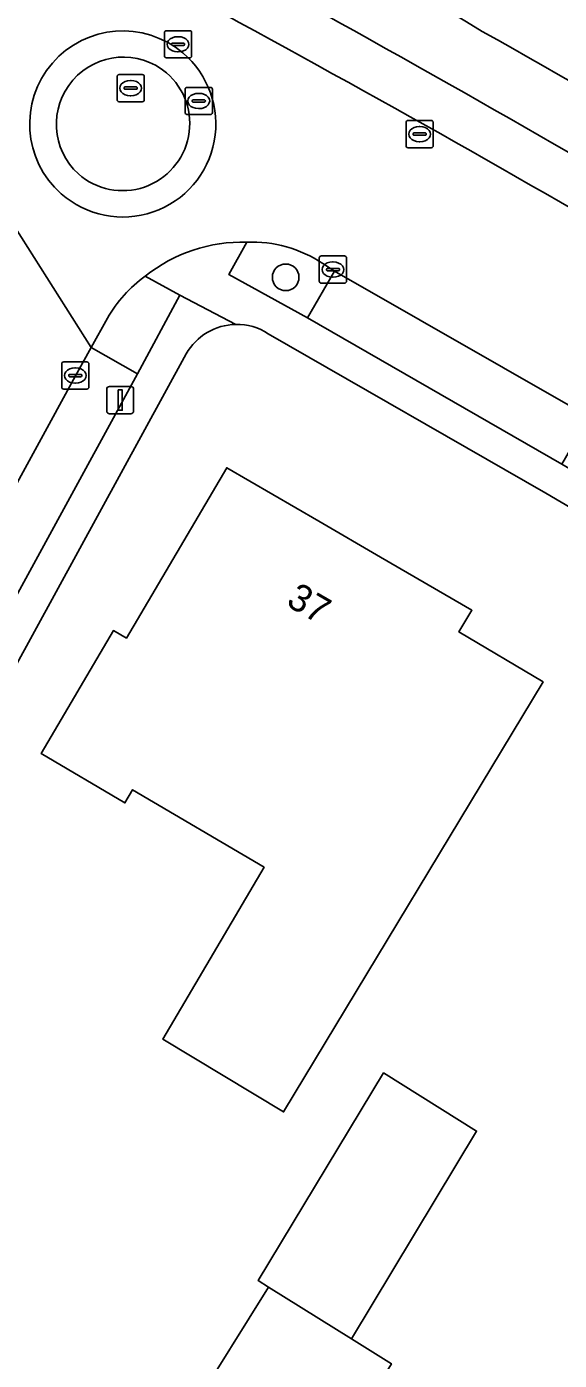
# Model space of a CAD drawing. Extents: x 160455 to 162082, y 388339 to 389736.
# Drawn here: x 160809.76 to 160829.33, y 389421.59 to 389470.6 of the extents above; entities that cross this region are included whole.
import ezdxf

# ---------------------------------------------------------------- set-up
doc = ezdxf.new("R2010")
doc.units = 0
for name, color, linetype in [('IMGEO_Boom', 7, 'Continuous'), ('IMGEO_Erf', 7, 'Continuous'), ('IMGEO_Groenvoorziening', 7, 'Continuous'), ('IMGEO_Kolk', 7, 'Continuous'), ('IMGEO_Lichtmast', 7, 'Continuous'), ('IMGEO_Oever', 7, 'Continuous'), ('IMGEO_Pand', 7, 'Continuous'), ('IMGEO_Pand_nummerreeks', 7, 'Continuous'), ('IMGEO_Parkeervlak_open', 7, 'Continuous'), ('IMGEO_Rijbaan_lokaal_gesloten', 7, 'Continuous'), ('IMGEO_Rijbaan_lokaal_open', 7, 'Continuous'), ('IMGEO_Rioolput', 7, 'Continuous'), ('IMGEO_Voetpad_open', 7, 'Continuous')]:
    doc.layers.add(name, color=color, linetype=linetype)

msp = doc.modelspace()

# ---------------------------------------------------------------- linework, layer by layer
at = {"layer": 'IMGEO_Boom'}
msp.add_circle((160819.278, 389461.389), 0.489, dxfattribs=at)
at = {"layer": 'IMGEO_Erf'}
for points in [[(160837.268, 389448.388), (160834.325, 389450.192), (160831.804, 389451.711), (160828.837, 389453.46), (160818.636, 389459.316)], [(160815.622, 389458.574), (160788.539, 389409.013)]]:
    msp.add_lwpolyline(points, dxfattribs=at)
for points in [[(160819.201, 389430.714), (160814.763, 389433.391), (160818.486, 389439.706), (160813.651, 389442.556), (160813.367, 389442.074), (160810.287, 389443.89), (160812.95, 389448.407), (160813.423, 389448.128), (160817.115, 389454.391), (160820.498, 389452.423), (160822.761, 389451.107), (160826.119, 389449.153), (160825.645, 389448.355), (160828.736, 389446.52)], [(160821.692, 389422.379), (160823.164, 389421.46), (160821.104, 389418.163), (160819.214, 389417.722), (160815.86, 389419.817), (160818.648, 389424.28), (160818.269, 389424.517), (160822.873, 389432.15), (160826.296, 389430.012)]]:
    msp.add_lwpolyline(points, close=True, dxfattribs=at)
for centre, radius, start, end in [((160817.48, 389457.527), 2.132, 90.9298, 150.5901), ((160817.476, 389457.528), 2.131, 57.0271, 90.8408)]:
    msp.add_arc(centre, radius, start, end, dxfattribs=at)
at = {"layer": 'IMGEO_Groenvoorziening'}
for points in [[(160817.851, 389462.676), (160817.19, 389461.492), (160820.08, 389459.903), (160821.076, 389461.609), (160820.638, 389461.895)], [(160815.393, 389460.735), (160814.119, 389461.432)], [(160812.731, 389459.885), (160812.124, 389458.805), (160813.833, 389457.847), (160815.393, 389460.735)]]:
    msp.add_lwpolyline(points, dxfattribs=at)
for centre, radius, start, end in [((160668.987, 389212.209), 302.469, 58.61665, 66.76372), ((160517.056, 388924.285), 625.427, 60.473817, 64.394858), ((160517.056, 388924.285), 625.427, 60.473817, 64.394858), ((160438.639, 388777.573), 789.997, 60.768765, 63.796744), ((160532.111, 388946.864), 600.652, 56.73318, 60.651712), ((160562.202, 389002.654), 534.987, 56.19571, 60.54453), ((160562.202, 389002.654), 534.987, 56.19571, 60.54453), ((160546.046, 388972.018), 567.864, 56.5574, 60.64515), ((160818.053, 389458.034), 4.647, 56.1988, 92.4923), ((160816.934, 389457.51), 4.828, 125.67, 150.5318)]:
    msp.add_arc(centre, radius, start, end, dxfattribs=at)
at = {"layer": 'IMGEO_Kolk'}
for p, q in [((160823.7, 389466.226), (160823.7, 389467.078)), ((160823.775, 389467.152), (160824.627, 389467.152)), ((160824.701, 389467.078), (160824.701, 389466.226)), ((160823.959, 389466.646), (160823.959, 389466.658)), ((160824.397, 389466.609), (160823.999, 389466.609)), ((160824.002, 389466.695), (160824.4, 389466.695)), ((160824.188, 389466.932), (160824.213, 389466.932)), ((160824.443, 389466.658), (160824.443, 389466.646)), ((160824.627, 389466.152), (160823.775, 389466.152)), ((160824.211, 389466.372), (160824.186, 389466.372)), ((160820.513, 389461.247), (160820.513, 389462.099)), ((160820.588, 389462.173), (160821.44, 389462.173)), ((160821.514, 389462.099), (160821.514, 389461.247)), ((160820.772, 389461.667), (160820.772, 389461.679)), ((160821.21, 389461.63), (160820.812, 389461.63)), ((160820.815, 389461.716), (160821.213, 389461.716)), ((160821.001, 389461.953), (160821.026, 389461.953)), ((160821.256, 389461.679), (160821.256, 389461.667)), ((160821.44, 389461.173), (160820.588, 389461.173)), ((160821.024, 389461.393), (160820.999, 389461.393)), ((160811.046, 389457.353), (160811.046, 389458.205)), ((160811.121, 389458.279), (160811.973, 389458.279)), ((160812.047, 389458.205), (160812.047, 389457.353)), ((160811.305, 389457.773), (160811.305, 389457.785)), ((160811.743, 389457.736), (160811.345, 389457.736)), ((160811.348, 389457.822), (160811.746, 389457.822)), ((160811.534, 389458.059), (160811.559, 389458.059)), ((160811.789, 389457.785), (160811.789, 389457.773)), ((160811.973, 389457.279), (160811.121, 389457.279)), ((160811.557, 389457.499), (160811.532, 389457.499))]:
    msp.add_line(p, q, dxfattribs=at)
for points in [[(160823.7, 389466.226), (160823.7, 389467.078)], [(160823.775, 389467.152), (160824.627, 389467.152)], [(160824.701, 389467.078), (160824.701, 389466.226)], [(160824.627, 389466.152), (160823.775, 389466.152)], [(160820.513, 389461.247), (160820.513, 389462.099)], [(160820.588, 389462.173), (160821.44, 389462.173)], [(160821.514, 389462.099), (160821.514, 389461.247)], [(160821.44, 389461.173), (160820.588, 389461.173)], [(160811.046, 389457.353), (160811.046, 389458.205)], [(160811.121, 389458.279), (160811.973, 389458.279)], [(160812.047, 389458.205), (160812.047, 389457.353)], [(160811.973, 389457.279), (160811.121, 389457.279)]]:
    msp.add_lwpolyline(points, dxfattribs=at)
for centre, radius, start, end in [((160823.777, 389467.076), 0.0765, 91.552, 178.448), ((160823.777, 389467.076), 0.0765, 91.552, 178.448), ((160824.625, 389467.076), 0.0765, 1.552, 88.448), ((160824.625, 389467.076), 0.0765, 1.552, 88.448), ((160823.999, 389466.655), 0.0403, 85.8775, 175.7526), ((160823.996, 389466.645), 0.0366, 178.938, 274.7102), ((160824.4, 389466.652), 0.043, 264.8664, 352.4533), ((160824.404, 389466.657), 0.0386, 1.7309, 96.639), ((160823.777, 389466.228), 0.0765, 181.552, 268.448), ((160823.777, 389466.228), 0.0765, 181.552, 268.448), ((160824.625, 389466.228), 0.0765, 271.552, 358.448), ((160824.625, 389466.228), 0.0765, 271.552, 358.448), ((160820.59, 389462.097), 0.0765, 91.552, 178.448), ((160820.59, 389462.097), 0.0765, 91.552, 178.448), ((160821.438, 389462.097), 0.0765, 1.552, 88.448), ((160821.438, 389462.097), 0.0765, 1.552, 88.448), ((160820.812, 389461.676), 0.0403, 85.8775, 175.7526), ((160820.809, 389461.666), 0.0366, 178.938, 274.7102), ((160821.213, 389461.673), 0.043, 264.8664, 352.4533), ((160821.217, 389461.678), 0.0386, 1.7309, 96.639), ((160820.59, 389461.249), 0.0765, 181.552, 268.448), ((160820.59, 389461.249), 0.0765, 181.552, 268.448), ((160821.438, 389461.249), 0.0765, 271.552, 358.448), ((160821.438, 389461.249), 0.0765, 271.552, 358.448), ((160811.123, 389458.203), 0.0765, 91.552, 178.448), ((160811.123, 389458.203), 0.0765, 91.552, 178.448), ((160811.971, 389458.203), 0.0765, 1.552, 88.448), ((160811.971, 389458.203), 0.0765, 1.552, 88.448), ((160811.345, 389457.782), 0.0403, 85.8775, 175.7526), ((160811.342, 389457.772), 0.0366, 178.938, 274.7102), ((160811.746, 389457.779), 0.043, 264.8664, 352.4533), ((160811.75, 389457.784), 0.0386, 1.7309, 96.639), ((160811.123, 389457.355), 0.0765, 181.552, 268.448), ((160811.123, 389457.355), 0.0765, 181.552, 268.448), ((160811.971, 389457.355), 0.0765, 271.552, 358.448), ((160811.971, 389457.355), 0.0765, 271.552, 358.448)]:
    msp.add_arc(centre, radius, start, end, dxfattribs=at)
for centre, major_axis, ratio, start_param, end_param in [((160824.187, 389466.652), (-0.387, 0.002), 0.722429, 4.712389, 7.853982), ((160824.212, 389466.652), (-0.39, 0.002), 0.717154, 1.570796, 4.712389), ((160821, 389461.673), (-0.387, 0.002), 0.722429, 4.712389, 7.853982), ((160821.025, 389461.673), (-0.39, 0.002), 0.717154, 1.570796, 4.712389), ((160811.533, 389457.779), (-0.387, 0.002), 0.722429, 4.712389, 7.853982), ((160811.558, 389457.779), (-0.39, 0.002), 0.717154, 1.570796, 4.712389)]:
    msp.add_ellipse(centre, major_axis=major_axis, ratio=ratio, start_param=start_param, end_param=end_param, dxfattribs=at)
at = {"layer": 'IMGEO_Lichtmast'}
for p, q in [((160812.701, 389456.476), (160812.701, 389457.276)), ((160812.701, 389457.276), (160812.701, 389456.476)), ((160812.801, 389457.376), (160813.591, 389457.376)), ((160813.591, 389457.376), (160812.801, 389457.376)), ((160813.691, 389457.276), (160813.691, 389456.476)), ((160813.691, 389456.476), (160813.691, 389457.276)), ((160813.591, 389456.376), (160812.801, 389456.376)), ((160812.801, 389456.376), (160813.591, 389456.376))]:
    msp.add_line(p, q, dxfattribs=at)
msp.add_lwpolyline([(160813.121, 389457.251), (160813.271, 389457.251), (160813.271, 389456.501), (160813.121, 389456.501), (160813.121, 389457.251)], dxfattribs=at)
for centre, start, end in [((160812.801, 389457.276), 90, 180), ((160812.801, 389457.276), 90, 180), ((160813.591, 389457.276), 0, 90), ((160813.591, 389457.276), 360, 90), ((160812.801, 389456.476), 180, 270), ((160812.801, 389456.476), 180, 270), ((160813.591, 389456.476), 270, 0), ((160813.591, 389456.476), 270, 0)]:
    msp.add_arc(centre, 0.1, start, end, dxfattribs=at)
at = {"layer": 'IMGEO_Oever'}
for centre, radius, start, end in [((160668.987, 389212.209), 302.469, 58.61665, 66.76372), ((160532.111, 388946.864), 600.652, 56.73318, 60.651712)]:
    msp.add_arc(centre, radius, start, end, dxfattribs=at)
at = {"layer": 'IMGEO_Pand'}
for points in [[(160820.498, 389452.423), (160817.115, 389454.391), (160813.423, 389448.128), (160812.95, 389448.407), (160810.287, 389443.89), (160813.367, 389442.074), (160813.651, 389442.556), (160818.486, 389439.706), (160814.763, 389433.391), (160819.201, 389430.714), (160828.736, 389446.52), (160825.645, 389448.355), (160826.119, 389449.153), (160822.761, 389451.107)], [(160826.296, 389430.012), (160822.873, 389432.15), (160818.269, 389424.517), (160818.648, 389424.28), (160821.692, 389422.379)], [(160823.164, 389421.46), (160821.692, 389422.379), (160818.648, 389424.28), (160815.86, 389419.817), (160819.214, 389417.722), (160821.104, 389418.163)]]:
    msp.add_lwpolyline(points, close=True, dxfattribs=at)
at = {"layer": 'IMGEO_Parkeervlak_open'}
for points in [[(160829.43, 389454.524), (160830.429, 389456.257), (160821.076, 389461.609), (160820.08, 389459.903)], [(160788.924, 389412.219), (160813.833, 389457.847), (160812.124, 389458.805), (160811.548, 389457.769), (160803.017, 389442.129), (160794.137, 389425.921), (160787.361, 389413.53), (160787.174, 389413.168)]]:
    msp.add_lwpolyline(points, close=True, dxfattribs=at)
at = {"layer": 'IMGEO_Rijbaan_lokaal_gesloten'}
for points in [[(160794.137, 389425.921), (160803.017, 389442.129), (160811.548, 389457.769), (160812.124, 389458.805), (160808.163, 389465.054)], [(160808.163, 389465.054), (160812.124, 389458.805), (160812.731, 389459.885)], [(160820.638, 389461.895), (160821.076, 389461.609), (160830.429, 389456.257), (160833.431, 389454.482), (160835.968, 389452.94), (160838.692, 389451.322), (160838.959, 389451.122), (160853.202, 389442.161), (160854.68, 389441.225), (160856.13, 389440.277), (160870.066, 389430.836), (160872.88, 389428.813), (160873.328, 389428.489), (160883.052, 389421.593), (160885.117, 389420.128), (160887.928, 389418.061), (160889.032, 389417.229)]]:
    msp.add_lwpolyline(points, dxfattribs=at)
for centre, radius, start, end in [((160438.639, 388777.573), 789.997, 60.768765, 63.796744), ((160813.29, 389467.025), 3.419, 49.7553, 228.584), ((160813.292, 389467.023), 3.419, 228.5431, 49.7961), ((160546.046, 388972.018), 567.864, 56.5574, 60.64515), ((160817.664, 389457.016), 5.663, 88.1124, 128.7575), ((160818.053, 389458.034), 4.647, 56.1988, 92.4923), ((160816.934, 389457.51), 4.828, 125.67, 150.5318)]:
    msp.add_arc(centre, radius, start, end, dxfattribs=at)
at = {"layer": 'IMGEO_Rijbaan_lokaal_open'}
for centre, radius, start, end in [((160813.29, 389467.025), 3.419, 49.7553, 228.584), ((160813.318, 389467.014), 2.467, 50.0422, 227.7826), ((160813.318, 389467.014), 2.467, 50.0422, 227.7826), ((160813.292, 389467.023), 3.419, 228.5431, 49.7961), ((160813.287, 389467.04), 2.466, 228.7161, 49.1087), ((160813.287, 389467.04), 2.466, 228.7161, 49.1087)]:
    msp.add_arc(centre, radius, start, end, dxfattribs=at)
at = {"layer": 'IMGEO_Rioolput'}
for p, q in [((160814.896, 389470.452), (160815.748, 389470.452)), ((160814.821, 389469.526), (160814.821, 389470.378)), ((160815.08, 389469.946), (160815.08, 389469.958)), ((160815.518, 389469.909), (160815.12, 389469.909)), ((160815.123, 389469.995), (160815.521, 389469.995)), ((160815.309, 389470.232), (160815.334, 389470.232)), ((160815.564, 389469.958), (160815.564, 389469.946)), ((160815.822, 389470.378), (160815.822, 389469.526)), ((160815.748, 389469.452), (160814.896, 389469.452)), ((160815.332, 389469.672), (160815.307, 389469.672)), ((160813.081, 389467.916), (160813.081, 389468.768)), ((160813.156, 389468.842), (160814.008, 389468.842)), ((160813.569, 389468.622), (160813.594, 389468.622)), ((160814.082, 389468.768), (160814.082, 389467.916)), ((160813.34, 389468.336), (160813.34, 389468.348)), ((160813.778, 389468.299), (160813.38, 389468.299)), ((160813.383, 389468.385), (160813.781, 389468.385)), ((160813.592, 389468.062), (160813.567, 389468.062)), ((160813.824, 389468.348), (160813.824, 389468.336)), ((160815.583, 389467.443), (160815.583, 389468.295)), ((160815.658, 389468.369), (160816.51, 389468.369)), ((160816.071, 389468.149), (160816.096, 389468.149)), ((160816.584, 389468.295), (160816.584, 389467.443)), ((160814.008, 389467.842), (160813.156, 389467.842)), ((160815.842, 389467.863), (160815.842, 389467.875)), ((160816.28, 389467.826), (160815.882, 389467.826)), ((160815.885, 389467.912), (160816.283, 389467.912)), ((160816.094, 389467.589), (160816.069, 389467.589)), ((160816.326, 389467.875), (160816.326, 389467.863)), ((160816.51, 389467.369), (160815.658, 389467.369))]:
    msp.add_line(p, q, dxfattribs=at)
for points in [[(160814.896, 389470.452), (160815.748, 389470.452)], [(160814.821, 389469.526), (160814.821, 389470.378)], [(160815.822, 389470.378), (160815.822, 389469.526)], [(160815.748, 389469.452), (160814.896, 389469.452)], [(160813.081, 389467.916), (160813.081, 389468.768)], [(160813.156, 389468.842), (160814.008, 389468.842)], [(160814.082, 389468.768), (160814.082, 389467.916)], [(160815.583, 389467.443), (160815.583, 389468.295)], [(160815.658, 389468.369), (160816.51, 389468.369)], [(160816.584, 389468.295), (160816.584, 389467.443)], [(160814.008, 389467.842), (160813.156, 389467.842)], [(160816.51, 389467.369), (160815.658, 389467.369)]]:
    msp.add_lwpolyline(points, dxfattribs=at)
for centre, radius, start, end in [((160814.898, 389470.376), 0.0765, 91.552, 178.448), ((160814.898, 389470.376), 0.0765, 91.552, 178.448), ((160815.746, 389470.376), 0.0765, 1.552, 88.448), ((160815.746, 389470.376), 0.0765, 1.552, 88.448), ((160815.12, 389469.955), 0.0403, 85.8775, 175.7526), ((160815.117, 389469.945), 0.0366, 178.938, 274.7102), ((160815.521, 389469.952), 0.043, 264.8664, 352.4533), ((160815.525, 389469.957), 0.0386, 1.7309, 96.639), ((160814.898, 389469.528), 0.0765, 181.552, 268.448), ((160814.898, 389469.528), 0.0765, 181.552, 268.448), ((160815.746, 389469.528), 0.0765, 271.552, 358.448), ((160815.746, 389469.528), 0.0765, 271.552, 358.448), ((160813.158, 389468.766), 0.0765, 91.552, 178.448), ((160813.158, 389468.766), 0.0765, 91.552, 178.448), ((160814.006, 389468.766), 0.0765, 1.552, 88.448), ((160814.006, 389468.766), 0.0765, 1.552, 88.448), ((160813.38, 389468.345), 0.0403, 85.8775, 175.7526), ((160813.377, 389468.335), 0.0366, 178.938, 274.7102), ((160813.781, 389468.342), 0.043, 264.8664, 352.4533), ((160813.785, 389468.347), 0.0386, 1.7309, 96.639), ((160815.66, 389468.293), 0.0765, 91.552, 178.448), ((160815.66, 389468.293), 0.0765, 91.552, 178.448), ((160816.508, 389468.293), 0.0765, 1.552, 88.448), ((160816.508, 389468.293), 0.0765, 1.552, 88.448), ((160813.158, 389467.918), 0.0765, 181.552, 268.448), ((160813.158, 389467.918), 0.0765, 181.552, 268.448), ((160814.006, 389467.918), 0.0765, 271.552, 358.448), ((160814.006, 389467.918), 0.0765, 271.552, 358.448), ((160815.882, 389467.872), 0.0403, 85.8775, 175.7526), ((160815.879, 389467.862), 0.0366, 178.938, 274.7102), ((160816.283, 389467.869), 0.043, 264.8664, 352.4533), ((160816.287, 389467.874), 0.0386, 1.7309, 96.639), ((160815.66, 389467.445), 0.0765, 181.552, 268.448), ((160815.66, 389467.445), 0.0765, 181.552, 268.448), ((160816.508, 389467.445), 0.0765, 271.552, 358.448), ((160816.508, 389467.445), 0.0765, 271.552, 358.448)]:
    msp.add_arc(centre, radius, start, end, dxfattribs=at)
for centre, major_axis, ratio, start_param, end_param in [((160815.308, 389469.952), (-0.387, 0.002), 0.722429, 4.712389, 7.853982), ((160815.333, 389469.952), (-0.39, 0.002), 0.717154, 1.570796, 4.712389), ((160813.568, 389468.342), (-0.387, 0.002), 0.722429, 4.712389, 7.853982), ((160813.593, 389468.342), (-0.39, 0.002), 0.717154, 1.570796, 4.712389), ((160816.07, 389467.869), (-0.387, 0.002), 0.722429, 4.712389, 7.853982), ((160816.095, 389467.869), (-0.39, 0.002), 0.717154, 1.570796, 4.712389)]:
    msp.add_ellipse(centre, major_axis=major_axis, ratio=ratio, start_param=start_param, end_param=end_param, dxfattribs=at)
at = {"layer": 'IMGEO_Voetpad_open'}
for points in [[(160820.08, 389459.903), (160817.19, 389461.492), (160817.851, 389462.676)], [(160814.119, 389461.432), (160815.393, 389460.735), (160817.445, 389459.659)], [(160817.445, 389459.659), (160815.393, 389460.735), (160813.833, 389457.847), (160788.924, 389412.219), (160786.568, 389407.894), (160789.351, 389406.35)], [(160837.922, 389449.413), (160834.961, 389451.21), (160832.427, 389452.76), (160829.43, 389454.524), (160820.08, 389459.903)], [(160818.636, 389459.316), (160828.837, 389453.46), (160831.804, 389451.711), (160834.325, 389450.192), (160837.268, 389448.388)], [(160788.539, 389409.013), (160815.622, 389458.574)]]:
    msp.add_lwpolyline(points, dxfattribs=at)
for centre, radius, start, end in [((160817.664, 389457.016), 5.663, 88.1124, 128.7575), ((160817.48, 389457.527), 2.132, 90.9298, 150.5901), ((160817.476, 389457.528), 2.131, 57.0271, 90.8408)]:
    msp.add_arc(centre, radius, start, end, dxfattribs=at)

# ---------------------------------------------------------------- texts
at = {"layer": 'IMGEO_Pand_nummerreeks'}
msp.add_text('37', height=1, rotation=329.8117, dxfattribs=at).set_placement((160819.253, 389449.352))

doc.saveas('drawing.dxf')
